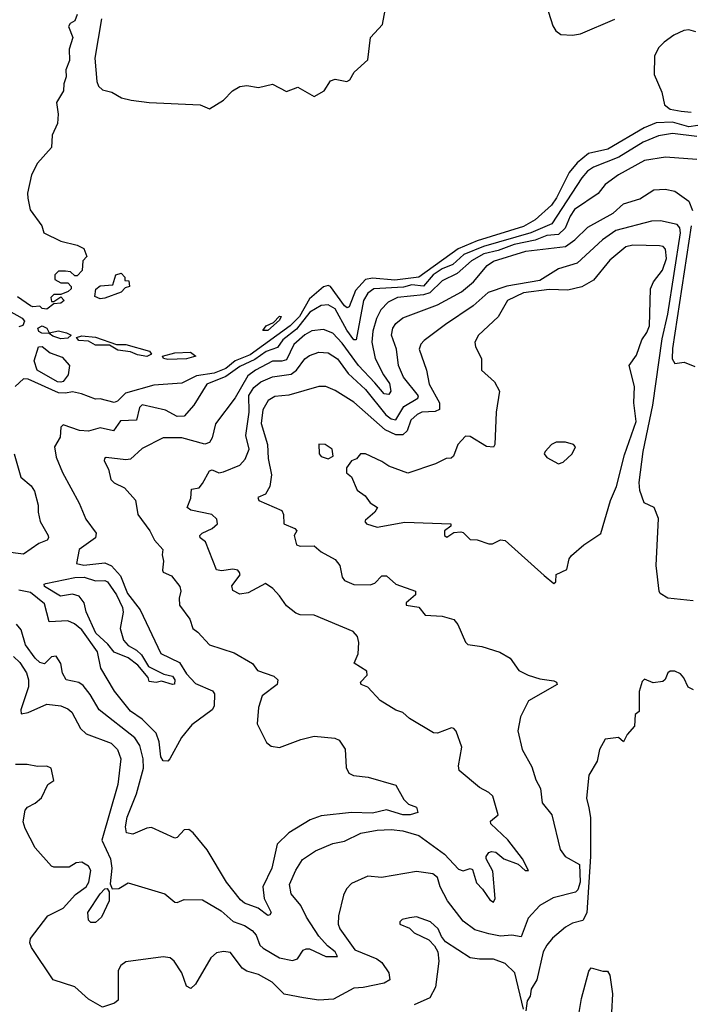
# Model space of a CAD drawing. Extents: x 1552033 to 1694788, y 811965 to 917215.
# Tile 319 of 632: x 1619989 to 1622872, y 877970 to 882201. Entities that reach past the tile are written whole.
import ezdxf

# ---------------------------------------------------------------- set-up
doc = ezdxf.new("R2010")
doc.units = 0

msp = doc.modelspace()

# ---------------------------------------------------------------- linework, layer by layer
at = {"layer": '0CON20XD'}
for points in [[(1620340.8, 882205), (1620311.7, 882035), (1620320, 881935), (1620327.5, 881915), (1620345, 881900), (1620385, 881890), (1620426.7, 881865), (1620467.5, 881855), (1620545, 881844.8), (1620765, 881835.7), (1620805, 881818.2), (1620865, 881854.6), (1620904.1, 881895.9), (1620935.4, 881914.6), (1620965, 881917.7), (1621015, 881909.6), (1621075, 881924.1), (1621135, 881893.1), (1621185, 881910.6), (1621255, 881871.5), (1621298, 881895), (1621325, 881938.8), (1621345, 881945.8), (1621394.4, 881935.6), (1621407.5, 881942.5), (1621426, 881975), (1621485, 882028.8), (1621496.5, 882125), (1621549, 882181), (1621564.2, 882265)], [(1622251.3, 882265), (1622280.8, 882175), (1622293.2, 882153.2), (1622315, 882138), (1622365, 882134.3), (1622399.3, 882140.7), (1622546.5, 882203.5)], [(1620235, 882223.3), (1620225, 882195.7), (1620205.7, 882184.3), (1620198.3, 882171.7), (1620217.1, 882125), (1620201.9, 882075), (1620202.3, 882025), (1620186.5, 881985), (1620187.9, 881955), (1620177.9, 881925), (1620177.1, 881895), (1620146.7, 881845), (1620153.3, 881795), (1620150.8, 881755), (1620128.8, 881705), (1620125, 881652.5), (1620065.7, 881584.3), (1620040, 881535), (1620022, 881455), (1620023.9, 881433.9)], [(1622895, 882148.2), (1622865, 882157.9), (1622843.3, 882155), (1622800.9, 882135), (1622758.8, 882105), (1622735, 882080.4), (1622718.1, 882045), (1622716.7, 881965), (1622749.7, 881889.7), (1622760.5, 881835), (1622785, 881816.3), (1622831.7, 881808.2), (1622875, 881803.6)], [(1622904, 881746), (1622865, 881741.2), (1622795, 881760), (1622725, 881758.4), (1622673.8, 881736.2), (1622517.3, 881645), (1622434.2, 881625.8), (1622384.5, 881585.5), (1622350.8, 881545), (1622296.9, 881435), (1622275, 881404), (1622205, 881340.6), (1622155, 881312.9), (1621955, 881251.1), (1621873.5, 881216.4), (1621705, 881095.1), (1621601.6, 881081.6), (1621505, 881090), (1621475, 881084.6), (1621432.5, 881037.5), (1621405, 880967.5), (1621396.8, 880963.2), (1621385, 880971.6), (1621325, 881054.2), (1621315, 881058.3), (1621295, 881053.5), (1621235, 881001.1), (1621192, 880925), (1621152, 880885), (1620979.2, 880760.8), (1620915, 880735.1), (1620875, 880702), (1620825, 880682.3), (1620749.1, 880670.9), (1620685, 880639.7), (1620565, 880630.4), (1620443.9, 880596.1), (1620408.7, 880561.3), (1620395, 880556.6), (1620335, 880571.9), (1620315, 880570.9), (1620253.9, 880593.9), (1620215, 880602), (1620185, 880595.8), (1620155, 880598), (1620025, 880656), (1620005, 880657.5), (1619969.5, 880625)], [(1622899.5, 881699.5), (1622795, 881712.2), (1622735, 881702.3), (1622668.8, 881675), (1622565, 881610.1), (1622455, 881567), (1622430.1, 881549.9), (1622405, 881521.8), (1622276.4, 881323.6), (1622186.3, 881285), (1621983.1, 881226.9), (1621898.4, 881191.6), (1621851, 881149), (1621805, 881129.9), (1621766.4, 881105), (1621725, 881055.5), (1621675, 881061.5), (1621638, 881052), (1621511.3, 881045), (1621485, 881026), (1621466.9, 880995), (1621435, 880825.7), (1621425, 880825.4), (1621395, 880866.8), (1621345, 880958.5), (1621315, 880976), (1621285, 880972.9), (1621236.6, 880945), (1621179.1, 880870.9), (1621119.7, 880825), (1621096.9, 880793.1), (1621047.5, 880775), (1620998.9, 880741.1), (1620935, 880710.9), (1620875, 880668.5), (1620792.9, 880635), (1620736.7, 880545), (1620695, 880497.3), (1620665, 880496.5), (1620615, 880522.6), (1620515, 880546.7), (1620503.6, 880535), (1620490.3, 880479.7), (1620422.6, 880477.4), (1620391.4, 880435), (1620335, 880447.3), (1620285, 880432.7), (1620245, 880435.5), (1620175, 880460), (1620165, 880450), (1620163, 880407), (1620137.5, 880365), (1620145, 880321.2), (1620172.5, 880255), (1620244, 880124), (1620272.2, 880055), (1620316.8, 879995), (1620314.6, 879975), (1620244.3, 879925), (1620233.3, 879865), (1620265, 879856.8), (1620355, 879867.8), (1620383.9, 879853.9), (1620421.3, 879811.3), (1620451.9, 879735), (1620506.3, 879665), (1620595, 879477.5), (1620675, 879438.7), (1620705, 879390.9), (1620745, 879349.3), (1620817.8, 879317.8), (1620825.6, 879305), (1620825, 879250.8), (1620815.8, 879235), (1620728.6, 879171.4), (1620684, 879116), (1620633.8, 879025), (1620625, 879015.4), (1620605, 879016.2), (1620595, 879034), (1620588.5, 879098.5), (1620574.8, 879134.8), (1620515.2, 879195.2), (1620465, 879229.7), (1620395.8, 879315.8), (1620337.4, 879415), (1620323.4, 879485), (1620255, 879579.5), (1620224.8, 879604.8), (1620195, 879618.1), (1620115, 879613.5), (1620095, 879690.6), (1620035, 879739.8), (1619985, 879750.1)], [(1622899.9, 881599.9), (1622765, 881610), (1622675, 881596.7), (1622562.5, 881535), (1622505, 881493.5), (1622475, 881454.5), (1622374.4, 881385), (1622355, 881357.1), (1622333.3, 881305), (1622305, 881277.8), (1622255, 881273.9), (1622205, 881253.5), (1622115, 881235.4), (1622045, 881208.6), (1621983.3, 881195), (1621931, 881165), (1621869.8, 881110.2), (1621805, 881078.3), (1621752.3, 881027.7), (1621725, 881018.4), (1621613.4, 881006.6), (1621573, 880987), (1621541.3, 880955), (1621522.8, 880917.2), (1621507.4, 880862.6), (1621502.9, 880815), (1621517, 880745), (1621551.9, 880675), (1621578, 880638), (1621584.7, 880605), (1621575, 880590.8), (1621555, 880593), (1621515, 880641)], [(1619962.6, 879465), (1619988.8, 879438.8), (1620018.3, 879395), (1620026.7, 879365), (1620025.9, 879335), (1619993.8, 879235), (1619995, 879218), (1620025, 879224.3), (1620105, 879259.8), (1620165, 879252.2), (1620195, 879240.2), (1620213, 879225), (1620250.2, 879155), (1620275, 879132.1), (1620382.3, 879092.3), (1620408.4, 879065), (1620423.1, 879025), (1620410.9, 878915), (1620341.7, 878675), (1620379.6, 878595), (1620384.1, 878555.9), (1620378, 878488), (1620386.7, 878466.7), (1620415, 878467.8), (1620455, 878492.3), (1620613.1, 878445), (1620655, 878408.6), (1620665, 878407.1), (1620695, 878421.1), (1620775, 878418.9), (1620855, 878372.5), (1620906, 878326), (1620955, 878309.1), (1620987.8, 878287.8), (1621005, 878267.3), (1621020.5, 878225), (1621035, 878211.1), (1621105, 878170.4), (1621161.7, 878158.3), (1621183.3, 878165), (1621206.6, 878203.4), (1621220.8, 878209.2), (1621235, 878208.4), (1621305, 878176.1), (1621354.3, 878175.7), (1621345.3, 878195), (1621311.4, 878221.4), (1621275, 878263.1), (1621220.9, 878345), (1621197.9, 878395), (1621155.4, 878445), (1621148.4, 878485), (1621175, 878546.7), (1621205, 878592.2), (1621259.9, 878630.1), (1621335, 878660.8), (1621385, 878670.9), (1621455, 878706.2), (1621525, 878718.8), (1621585, 878721.9), (1621635, 878716.2), (1621705, 878695.2), (1621814.7, 878615), (1621875, 878550.4), (1621895, 878544.4), (1621925, 878554.2), (1621935, 878548.8), (1621951.8, 878491.8), (1621978.7, 878465), (1622009.6, 878419.6), (1622025, 878408.9), (1622033.2, 878425), (1622022.3, 878542.3), (1621994.5, 878595), (1621994, 878606), (1622005, 878622.9), (1622017.4, 878627.4), (1622035, 878623.3), (1622069.4, 878595), (1622131.7, 878571.7), (1622161.2, 878545), (1622176, 878545), (1622150, 878595), (1622087.1, 878677.1), (1622014, 878745), (1622012.9, 878757.1), (1622046, 878785), (1622022.5, 878865), (1622005, 878880.8), (1621965, 878901.4), (1621877.5, 878975), (1621874.3, 878994.3), (1621888.9, 879075), (1621864.5, 879144.5), (1621855, 879156), (1621845, 879158), (1621785, 879135.8), (1621767.3, 879137.3), (1621665, 879198.8), (1621635, 879223.8), (1621605, 879234.2), (1621538.8, 879275), (1621485, 879332.5), (1621456.7, 879345), (1621453.3, 879355), (1621482, 879385), (1621481.2, 879401.2), (1621426.1, 879436.1), (1621444.1, 879475.9), (1621445.9, 879525), (1621440.2, 879550.2), (1621421.8, 879571.8), (1621255, 879641.8), (1621195, 879643.6), (1621175, 879651.5), (1621135, 879681.9), (1621106.1, 879726.1), (1621077, 879757), (1621045, 879777.8), (1620971.4, 879738.6), (1620935, 879732.7), (1620905, 879748.5), (1620901.1, 879768.9), (1620936, 879815), (1620934, 879825), (1620926, 879835), (1620905, 879840.4), (1620856.7, 879833.3), (1620835, 879837.7), (1620787.3, 879957.3), (1620764.4, 879975), (1620763.1, 879985), (1620773.1, 879995), (1620815.5, 880015), (1620839.4, 880035), (1620835.7, 880055), (1620815.3, 880075.3), (1620724, 880094), (1620708.2, 880105), (1620724.3, 880145), (1620726.5, 880183.5), (1620760.8, 880189.2), (1620775, 880208.6), (1620805, 880262.2), (1620816.5, 880266.5), (1620845, 880254.4), (1620865, 880258.5), (1620935, 880287.3), (1620957.7, 880312.3), (1620974.5, 880355), (1620961, 880415), (1620975.3, 880515.3), (1620973.7, 880586.3), (1620995, 880620), (1621025, 880645.5), (1621075, 880666.2), (1621155, 880677.8), (1621179.2, 880695), (1621215, 880743.4), (1621235, 880758.1), (1621275, 880772.7), (1621315, 880770.2), (1621355, 880744), (1621400.8, 880680.8), (1621475, 880612.2), (1621563, 880503), (1621585, 880486.5), (1621605, 880481.1), (1621640.4, 880539.6), (1621699.6, 880575), (1621703.3, 880585), (1621638.6, 880665), (1621617, 880715), (1621608.1, 880785), (1621586.9, 880845), (1621592.1, 880875), (1621605, 880896.1), (1621635, 880919.5), (1621785, 880976.3), (1621888.2, 881031.8), (1621940.2, 881075), (1621998.8, 881145), (1622025, 881163.2), (1622165, 881207), (1622335, 881226.8), (1622375, 881255.3), (1622430.7, 881309.3), (1622540.4, 881369.6), (1622585, 881410), (1622655, 881430.9), (1622715, 881470.4), (1622763, 881473), (1622805, 881463.8), (1622865, 881421.4), (1622880.5, 881380.5)], [(1620023.9, 881433.9), (1620034.1, 881384.1), (1620083.3, 881315), (1620092.5, 881285), (1620165, 881248.8), (1620235, 881232.5), (1620265, 881217.5), (1620277, 881183), (1620260, 881165), (1620257, 881123), (1620235, 881100), (1620225, 881100), (1620207, 881117), (1620185, 881120), (1620155, 881120), (1620140, 881105), (1620140, 881085), (1620165, 881070), (1620195, 881070), (1620210, 881055), (1620210, 881045), (1620197, 881033), (1620165, 881020), (1620135, 881020), (1620123, 881007), (1620125, 880990), (1620135, 880990), (1620165, 881010), (1620180, 880995), (1620165, 880982.5), (1620135, 880980), (1620105, 880957.5), (1620085, 880960), (1620075, 880970), (1620045, 880966.7), (1620035, 880971.2), (1619979.7, 881009.7)], [(1622883.5, 879703.5), (1622774.4, 879715), (1622742, 879735), (1622738, 879745), (1622725.3, 879855.3), (1622735, 880057.5), (1622716.7, 880105), (1622673.3, 880125), (1622655, 880177.5), (1622652.1, 880212.1), (1622668.6, 880345), (1622710.1, 880545), (1622750.1, 880829.9), (1622775.1, 880935), (1622828.7, 881285), (1622826.1, 881306.1), (1622815, 881320.5), (1622742.8, 881337.2), (1622705, 881334.8), (1622550.8, 881295), (1622493.5, 881255), (1622385, 881154.3), (1622305, 881130.2), (1622225, 881079.8), (1622083.5, 881056.5), (1622001.9, 881028.1), (1621938.2, 880971.8), (1621818.6, 880891.4), (1621727.6, 880822.4), (1621713.6, 880806.4), (1621706.6, 880785), (1621737.8, 880695), (1621749.1, 880635), (1621793.2, 880555), (1621793.7, 880526.3), (1621775, 880517.4), (1621716.9, 880515), (1621696.8, 880505), (1621669.8, 880480.2), (1621654.1, 880435), (1621635, 880416.8), (1621605, 880417.5), (1621559.4, 880439.4), (1621425, 880558.2), (1621345, 880607.3), (1621305, 880624.7), (1621275, 880624.7), (1621145, 880587.6), (1621085, 880581.8), (1621057.3, 880565), (1621034.2, 880525), (1621026.6, 880466.6), (1621053.6, 880375), (1621057.3, 880315), (1621070.4, 880245), (1621064.2, 880195.8)], [(1622875.4, 881315.4), (1622795, 880788.8), (1622793.7, 880743.7), (1622805, 880724), (1622845, 880730), (1622890.5, 880710.5)], [(1622285, 879778.8), (1622293.3, 879785), (1622295, 879816.7), (1622341.2, 879838.8), (1622350.5, 879885), (1622360.6, 879899.4), (1622414.2, 879945), (1622486.7, 879993.3), (1622528.5, 880135), (1622554.1, 880195), (1622588.2, 880331.8), (1622638.2, 880475), (1622629.4, 880555), (1622631.3, 880625), (1622608.1, 880715), (1622640.2, 880759.8), (1622663.1, 880825), (1622685, 880856.4), (1622695.5, 880885), (1622700.3, 881045), (1622713.2, 881075), (1622752.4, 881125), (1622768.6, 881175), (1622765, 881215.6), (1622755, 881226.2), (1622739.3, 881229.3), (1622625, 881232.4), (1622595, 881224.6), (1622525, 881167.7), (1622455, 881081.2), (1622405, 881053.4), (1622345, 881039.3), (1622265, 881041.6), (1622155, 881027.5), (1622085.2, 880994.8), (1622045.8, 880924.2), (1621960.8, 880845), (1621945.9, 880815), (1621948, 880795), (1621974.5, 880745), (1621974.3, 880695), (1622029.4, 880645), (1622051.1, 880605), (1622036.7, 880515), (1622031.2, 880375), (1622025, 880364.4), (1621995, 880367.2), (1621925, 880409.6), (1621905, 880411.8), (1621871.5, 880375), (1621854, 880325), (1621843.1, 880316.9), (1621822.5, 880315), (1621776.7, 880293.3), (1621657.5, 880252.5), (1621575, 880281.9), (1621545, 880302.9), (1621475, 880335.7), (1621454.4, 880335.6), (1621436.2, 880313.8), (1621414.4, 880305.6), (1621394, 880275), (1621393.8, 880253.8), (1621415, 880236.7), (1621440, 880180), (1621473.8, 880155), (1621495.7, 880125.7), (1621526.2, 880105), (1621515.7, 880084.3), (1621475, 880050), (1621472, 880045), (1621478.8, 880035), (1621525, 880020.4), (1621645, 880041.4), (1621842.5, 880035), (1621842.5, 880025), (1621814.3, 880005), (1621814.4, 879985), (1621825, 879978), (1621855, 879997.5), (1621885, 880000.8), (1621895, 879998), (1621925, 879967.8), (1621955, 879965.8), (1622005, 879948.6), (1622020.9, 879949.1), (1622055, 879966.1), (1622075, 879963.6), (1622242.7, 879812.7), (1622285, 879778.8)], [(1620335, 881002), (1620312.3, 881012.3), (1620316.4, 881043.6), (1620335, 881057.5), (1620388.3, 881061.7), (1620402.5, 881105), (1620425, 881112.5), (1620440, 881095), (1620440, 881080), (1620458.3, 881078.3), (1620460, 881055), (1620441.7, 881048.3), (1620425, 881030), (1620355, 881003.8), (1620335, 881002)], [(1619941, 880951), (1619999.1, 880919.1), (1620009.4, 880905), (1620002.4, 880887.6), (1619985, 880881.4)], [(1621055, 880864.8), (1621033.3, 880865), (1621048.6, 880885), (1621080, 880900), (1621105, 880927.5), (1621112.5, 880925), (1621105, 880910), (1621055, 880864.8)], [(1621515, 880641), (1621445.8, 880715.8), (1621375, 880811.5), (1621335, 880853.7), (1621295, 880870), (1621245, 880863.9), (1621215, 880846.8), (1621167.7, 880805), (1621135, 880739.8), (1621115, 880733.5), (1621075, 880734.1), (1621001.6, 880695), (1620969.6, 880670.4), (1620915, 880576.1), (1620830, 880465), (1620816.2, 880405), (1620805, 880384.5), (1620785, 880377.6), (1620685, 880403.7), (1620605, 880404.1), (1620515, 880359.1), (1620465, 880312.4), (1620445, 880309.7), (1620360.8, 880319.2), (1620353.3, 880315), (1620352.1, 880305), (1620369.8, 880269.8), (1620380.8, 880225), (1620395, 880211.2), (1620439.5, 880189.5), (1620486.5, 880136.5), (1620496.1, 880075), (1620548.6, 880005), (1620567.5, 879965), (1620604.2, 879925), (1620601.2, 879901.2), (1620607.5, 879875), (1620602, 879835), (1620605, 879827.5), (1620640.9, 879810.9), (1620677.3, 879765), (1620681.1, 879745), (1620673.5, 879715), (1620675.7, 879685.7), (1620720, 879625), (1620732.5, 879585), (1620755, 879569.4), (1620805, 879514.4), (1620910.3, 879480.3), (1620990, 879435), (1621011.2, 879405), (1621080.9, 879380.9), (1621098.5, 879365), (1621095, 879344.5), (1621031.4, 879295), (1621014.5, 879245.5), (1621010, 879175), (1621050, 879095), (1621069.2, 879079.2), (1621106.2, 879073.8), (1621197.6, 879107.6), (1621255, 879121.8), (1621343.1, 879113.1), (1621362, 879105), (1621387.2, 879067.2), (1621391.7, 878988.3), (1621403.5, 878963.5), (1621424, 878954), (1621486, 878946), (1621605, 878912.5), (1621640, 878850), (1621660.1, 878830.1), (1621695, 878818), (1621700, 878795), (1621667.5, 878785), (1621635, 878784), (1621565, 878806), (1621505, 878791.5), (1621415, 878793.7), (1621285, 878780.4), (1621237.6, 878762.4), (1621145, 878706.7), (1621095, 878658.1), (1621071.9, 878555), (1621033.8, 878475), (1621039.6, 878425), (1621069.5, 878365), (1621064.3, 878354.3), (1621055, 878352.5), (1621013.5, 878383.5), (1620955.5, 878405.5), (1620938.5, 878418.5), (1620877, 878495), (1620795, 878634.6), (1620735, 878706.5), (1620715, 878721.4), (1620695, 878720), (1620665, 878687.5), (1620655, 878684.4), (1620555, 878730.2), (1620535, 878727.8), (1620475, 878701.2), (1620447.2, 878707.2), (1620442.8, 878732.8), (1620450, 878775), (1620490.5, 878875), (1620520.2, 878985), (1620519.8, 879025), (1620505, 879082.5), (1620483.4, 879115), (1620329.6, 879235), (1620291.5, 879301.5), (1620260.8, 879340.7), (1620242.4, 879352.4), (1620188, 879365), (1620173.3, 879393.3), (1620165.3, 879435.3), (1620145, 879465.6), (1620125, 879463.1), (1620095, 879433.6), (1620075, 879439.1), (1620055, 879457.4), (1620013.4, 879515), (1619995, 879579.2), (1619975, 879603.3)], [(1620165, 880830), (1620130.7, 880840.7), (1620115, 880852.5), (1620083.6, 880853.6), (1620070.9, 880860.9), (1620066.9, 880875), (1620085.4, 880885.4), (1620105, 880875.6), (1620115, 880856.2), (1620155, 880864.6), (1620190, 880855), (1620210, 880845), (1620195, 880832.5), (1620165, 880830)], [(1620535, 880754.5), (1620495, 880760.4), (1620465, 880773.6), (1620410.8, 880780.8), (1620375, 880801.9), (1620315, 880802.5), (1620285, 880820), (1620242.6, 880822.6), (1620233.3, 880835), (1620255, 880842.1), (1620315, 880836.7), (1620405, 880805.6), (1620445, 880805.4), (1620546.2, 880776.2), (1620555.7, 880764.3), (1620535, 880754.5)], [(1620165, 880642.9), (1620150.8, 880645), (1620063.6, 880695), (1620051.4, 880735), (1620070, 880795), (1620085, 880796.7), (1620119.3, 880769.3), (1620170.7, 880750.7), (1620203.3, 880715), (1620197.1, 880675), (1620175, 880646.2), (1620165, 880642.9)], [(1620625, 880741.1), (1620606.7, 880745), (1620602.5, 880755), (1620655, 880769.6), (1620722.2, 880772.2), (1620746.2, 880755), (1620705, 880744.2), (1620625, 880741.1)], [(1621315, 880314.4), (1621336.2, 880325), (1621331.2, 880355), (1621302.5, 880375), (1621275, 880376.7), (1621276, 880335), (1621285, 880324.2), (1621315, 880314.4)], [(1622305, 880293.3), (1622325, 880300), (1622363.8, 880335), (1622377.5, 880365), (1622370, 880375), (1622335, 880385.6), (1622294.5, 880385.5), (1622275, 880376.2), (1622247.5, 880345), (1622244, 880335), (1622255, 880320), (1622305, 880293.3)], [(1619964.6, 880335), (1619993.9, 880235), (1620037.7, 880197.7), (1620052.9, 880175), (1620068.4, 880115), (1620067.5, 880085), (1620076.8, 880045), (1620111.1, 879985), (1620112.9, 879975), (1620106.2, 879965), (1620070.2, 879949.8), (1620005, 879905.1), (1619925.5, 879915)], [(1621064.2, 880195.8), (1621045, 880161.9), (1621012.6, 880147.4), (1621016.2, 880135), (1621115, 880092), (1621122.5, 880075), (1621124.3, 880035), (1621171.4, 880015), (1621180, 880005), (1621168.9, 879985), (1621178.6, 879945), (1621195, 879938.9), (1621255, 879940.8), (1621284.7, 879914.7), (1621345, 879881.2), (1621365.1, 879855.1), (1621374.3, 879805), (1621385, 879791.5), (1621425, 879774.6), (1621495, 879772.1), (1621515, 879779.3), (1621545, 879811.9), (1621565, 879810.8), (1621605, 879775.6), (1621690, 879745), (1621690.7, 879729.3), (1621650, 879695), (1621650, 879685), (1621705, 879676.7), (1621731.8, 879641.8), (1621805, 879637.7), (1621855, 879623.6), (1621872.7, 879602.7), (1621905, 879526.7), (1621915, 879516.7), (1621975, 879508), (1622052.7, 879482.7), (1622097.6, 879457.6), (1622134.3, 879405), (1622174.2, 879385), (1622225, 879369.1), (1622285, 879360.5), (1622296, 879355), (1622298.8, 879345), (1622175.4, 879274.6), (1622141.1, 879205), (1622129.4, 879145), (1622148.1, 879065), (1622190.9, 878990.9), (1622207.5, 878935), (1622228, 878898), (1622235.4, 878835.4), (1622276.4, 878785), (1622311.5, 878635), (1622333.1, 878605), (1622395, 878571.2), (1622398.7, 878495), (1622387.9, 878462.1), (1622377.8, 878452.2), (1622281.8, 878428.2), (1622224, 878395), (1622175, 878340), (1622145, 878260.5), (1622105, 878267.1), (1622055, 878263.3), (1622005, 878273.7), (1621945, 878290.4), (1621895, 878327.4), (1621827.3, 878415), (1621795.7, 878475), (1621785.3, 878515), (1621765, 878531.3), (1621695, 878541.5), (1621544.7, 878515.3), (1621485, 878520.6), (1621415, 878490), (1621394, 878466), (1621381.1, 878438.9), (1621358.9, 878351.1), (1621358.2, 878315), (1621365, 878294.4), (1621430, 878205), (1621523.3, 878165), (1621545, 878149.2), (1621575.6, 878105), (1621579.4, 878075), (1621555, 878060.4), (1621465, 878041.9), (1621425, 878039.6), (1621337.8, 877992.2), (1621275, 877987.7), (1621208, 877998), (1621125, 878013.6), (1621074.4, 878065), (1621015, 878097.8), (1620965, 878112.9), (1620945.3, 878125.3), (1620895, 878193.5), (1620865, 878196.7), (1620835, 878191.1), (1620809.9, 878170.1), (1620745, 878056.7), (1620725, 878038.8), (1620705, 878048.8), (1620685.6, 878105), (1620652.9, 878155), (1620635, 878169.7), (1620605, 878174.2), (1620445, 878152.5), (1620423.1, 878136.9), (1620412.6, 878115), (1620411.3, 877988.7), (1620395.5, 877974.5), (1620345, 877958.1), (1620285, 877991.8), (1620225.3, 878045.3), (1620131.8, 878075), (1620039.3, 878215), (1620032, 878235), (1620035, 878252.5), (1620109.4, 878350.6), (1620175, 878382.7), (1620227.8, 878442.2), (1620275, 878474.3), (1620285.7, 878495.7), (1620294.1, 878545), (1620285, 878564.5), (1620255, 878580.9), (1620231.3, 878578.7), (1620200.7, 878559.3), (1620135, 878558.8), (1620125, 878563.8), (1620055, 878642.5), (1620012.5, 878725), (1620004.2, 878755), (1620011.4, 878805), (1620022, 878818), (1620055, 878834.3), (1620082.1, 878857.9), (1620110, 878915), (1620135, 878932.5), (1620123.8, 878985), (1620105, 878994.2), (1620065, 878991.9), (1620020.5, 879000.5), (1619971, 879001)], [(1620645, 879344.2), (1620598.3, 879358.3), (1620575, 879353.3), (1620545, 879357.5), (1620541.2, 879375), (1620497.1, 879427.1), (1620455, 879459.4), (1620395, 879483.9), (1620367.7, 879517.7), (1620315.9, 879565), (1620275, 879656.2), (1620265.1, 879695.1), (1620243.8, 879723.8), (1620215, 879731.9), (1620164, 879724), (1620094.8, 879765), (1620094.2, 879775), (1620101.5, 879778.5), (1620225, 879804.4), (1620265.4, 879805.4), (1620315, 879789.3), (1620355, 879790.8), (1620366.4, 879785), (1620405, 879730.3), (1620431.1, 879675), (1620433.8, 879655), (1620420, 879585), (1620435.3, 879535.3), (1620455, 879512.2), (1620491.4, 879491.4), (1620511.8, 879471.8), (1620542.1, 879422.1), (1620608.5, 879388.5), (1620645, 879380.6), (1620655.8, 879365), (1620654.2, 879345.8), (1620645, 879344.2)], [(1622885, 879321.4), (1622863, 879333), (1622843.7, 879373.7), (1622829.6, 879389.6), (1622805, 879401.8), (1622785, 879401.5), (1622774.4, 879395), (1622763.5, 879366.5), (1622753.2, 879356.8), (1622712, 879352), (1622675, 879367.5), (1622665, 879357.5), (1622651.5, 879315), (1622651.7, 879228.3), (1622633.8, 879215), (1622631.2, 879165), (1622600.3, 879129.7), (1622585, 879097.5), (1622563, 879117), (1622505, 879110), (1622480.8, 879065), (1622471.5, 879015), (1622434.6, 878955), (1622425.4, 878855.4), (1622435.4, 878815), (1622442.4, 878772.4), (1622442.4, 878605), (1622426.8, 878363.2), (1622409.3, 878330.7), (1622365, 878318.5), (1622335, 878302.3), (1622279.1, 878255), (1622254.1, 878225), (1622239.2, 878195), (1622211.5, 878075), (1622188, 878035), (1622183.8, 878005), (1622170, 877985), (1622165, 877942.5)], [(1620315, 878321.9), (1620295, 878322.3), (1620285, 878331.4), (1620280.8, 878365), (1620335, 878445.6), (1620355, 878466.7), (1620365, 878467.5), (1620373.3, 878453.3), (1620373.1, 878415), (1620340, 878345), (1620315, 878321.9)], [(1622155, 877950), (1622117.7, 878105), (1622076.1, 878146.1), (1622025, 878164.6), (1621965, 878163.8), (1621925, 878170.5), (1621819.1, 878239.1), (1621801.7, 878261.7), (1621787.5, 878295), (1621755, 878324.2), (1621695, 878345.5), (1621665, 878342), (1621632.5, 878335), (1621622.5, 878325), (1621623.3, 878315), (1621665, 878296.7), (1621685, 878278), (1621746.8, 878246.8), (1621771.7, 878221.7), (1621785.8, 878195.8), (1621790.6, 878155), (1621776.1, 878043.9), (1621752.1, 877997.9), (1621685, 877968.5)], [(1622384.4, 877875), (1622403.4, 877995), (1622435, 878112.5), (1622445, 878127.5), (1622495, 878112.5), (1622515, 878112.5), (1622525.8, 878095), (1622537.5, 878015), (1622532.8, 877935)]]:
    msp.add_lwpolyline(points, dxfattribs=at)

doc.saveas('drawing.dxf')
